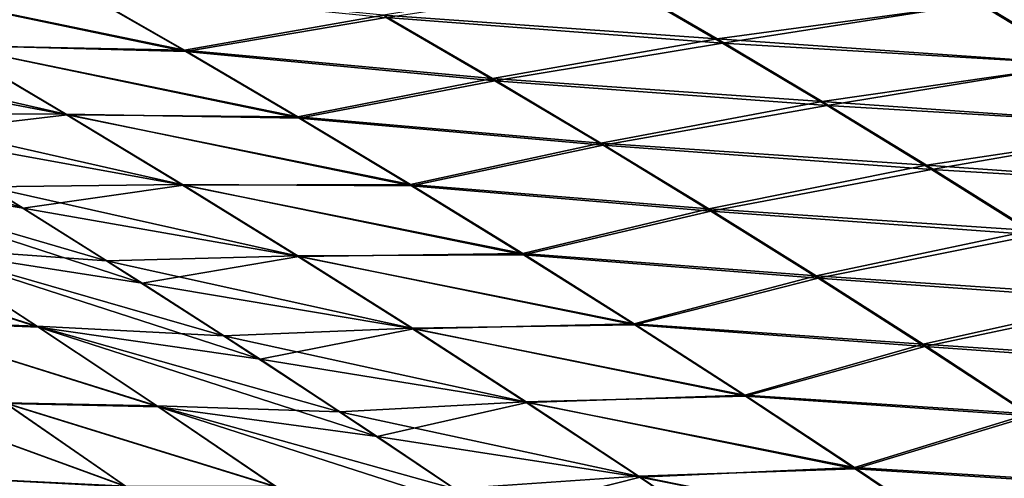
# Model space of a CAD drawing. Header units: metres. Extents: x -24 to 72, y -247 to 22.
# Tile 523 of 573: x 15.725 to 17.689, y 16.763 to 17.677. Entities that reach past the tile are written whole.
import ezdxf

# ---------------------------------------------------------------- set-up
doc = ezdxf.new("R2010")
doc.units = ezdxf.units.M
doc.layers.add('solid_509589_MEDIA_SW0001', color=7, linetype='CONTINUOUS')

msp = doc.modelspace()

# ---------------------------------------------------------------- linework, layer by layer
at = {"layer": 'solid_509589_MEDIA_SW0001'}
for points in [[(18.200626, 17.797436, 96.003975), (17.641727, 17.709845, 96.409584), (17.842617, 17.588226, 96.575516)], [(16.056292, 17.613445, 71.257118), (15.583175, 17.626381, 70.770416), (15.348666, 17.762215, 70.898552)], [(15.82943, 17.743908, 71.39418), (16.056292, 17.613445, 71.257118), (15.348666, 17.762215, 70.898552)], [(15.351272, 17.761667, 98.105179), (16.053394, 17.616467, 97.74234), (15.826111, 17.747015, 97.605072)], [(15.351272, 17.761667, 98.105179), (15.586061, 17.625715, 98.233536), (16.053394, 17.616467, 97.74234)], [(16.450499, 17.686377, 97.203056), (17.115707, 17.639097, 96.850243), (16.905836, 17.761137, 96.694801)], [(16.905836, 17.761137, 96.694801), (17.115707, 17.639097, 96.850243), (17.641727, 17.709845, 96.409584)], [(15.826111, 17.747015, 97.605072), (16.053394, 17.616467, 97.74234), (16.450499, 17.686377, 97.203056)], [(16.455944, 17.681604, 71.79335), (16.056292, 17.613445, 71.257118), (15.82943, 17.743908, 71.39418)], [(16.917336, 17.752535, 72.295547), (17.126585, 17.63051, 72.140312), (16.455944, 17.681604, 71.79335)], [(17.637114, 17.709927, 72.591446), (17.126585, 17.63051, 72.140312), (16.917336, 17.752535, 72.295547)], [(17.115707, 17.639097, 96.850243), (17.842617, 17.588226, 96.575516), (17.641727, 17.709845, 96.409584)], [(17.637114, 17.709927, 72.591446), (17.837622, 17.588448, 72.425713), (17.126585, 17.63051, 72.140312)], [(18.386839, 17.6782, 72.821617), (17.837622, 17.588448, 72.425713), (17.637114, 17.709927, 72.591446)], [(16.053394, 17.616467, 97.74234), (16.66766, 17.560091, 97.349144), (16.450499, 17.686377, 97.203056)], [(16.455944, 17.681604, 71.79335), (16.672606, 17.555414, 71.647469), (16.056292, 17.613445, 71.257118)], [(16.450499, 17.686377, 97.203056), (16.66766, 17.560091, 97.349144), (17.115707, 17.639097, 96.850243)], [(17.126585, 17.63051, 72.140312), (16.672606, 17.555414, 71.647469), (16.455944, 17.681604, 71.79335)], [(16.66766, 17.560091, 97.349144), (17.324995, 17.514353, 97.006943), (17.115707, 17.639097, 96.850243)], [(17.115707, 17.639097, 96.850243), (17.324995, 17.514353, 97.006943), (17.842617, 17.588226, 96.575516)], [(15.816214, 17.48847, 70.640671), (15.425508, 17.489265, 70.12352), (15.186702, 17.632938, 70.244698)], [(15.583175, 17.626381, 70.770416), (15.816214, 17.48847, 70.640671), (15.186702, 17.632938, 70.244698)], [(15.251719, 17.594887, 98.791481), (15.819433, 17.487621, 98.363472), (15.586061, 17.625715, 98.233536)], [(16.281979, 17.480705, 71.118568), (15.816214, 17.48847, 70.640671), (15.583175, 17.626381, 70.770416)], [(16.056292, 17.613445, 71.257118), (16.281979, 17.480705, 71.118568), (15.583175, 17.626381, 70.770416)], [(15.586061, 17.625715, 98.233536), (16.279535, 17.48357, 97.881096), (16.053394, 17.616467, 97.74234)], [(15.586061, 17.625715, 98.233536), (15.819433, 17.487621, 98.363472), (16.279535, 17.48357, 97.881096)], [(16.053394, 17.616467, 97.74234), (16.279535, 17.48357, 97.881096), (16.66766, 17.560091, 97.349144)], [(17.126585, 17.63051, 72.140312), (17.335268, 17.50585, 71.983879), (16.672606, 17.555414, 71.647469)], [(17.837622, 17.588448, 72.425713), (17.335268, 17.50585, 71.983879), (17.126585, 17.63051, 72.140312)], [(16.672606, 17.555414, 71.647469), (16.281979, 17.480705, 71.118568), (16.056292, 17.613445, 71.257118)], [(15.251719, 17.594887, 98.791481), (15.492751, 17.449087, 98.914421), (15.819433, 17.487621, 98.363472)], [(17.324995, 17.514353, 97.006943), (18.043135, 17.463749, 96.742447), (17.842617, 17.588226, 96.575516)], [(17.837622, 17.588448, 72.425713), (18.037834, 17.464136, 72.25898), (17.335268, 17.50585, 71.983879)], [(16.279535, 17.48357, 97.881096), (16.883942, 17.431297, 97.496552), (16.66766, 17.560091, 97.349144)], [(16.66766, 17.560091, 97.349144), (16.883942, 17.431297, 97.496552), (17.324995, 17.514353, 97.006943)], [(16.672606, 17.555414, 71.647469), (16.88839, 17.426764, 71.50029), (16.281979, 17.480705, 71.118568)], [(17.335268, 17.50585, 71.983879), (16.88839, 17.426764, 71.50029), (16.672606, 17.555414, 71.647469)], [(15.03036, 17.531134, 99.390457), (15.731956, 17.301342, 99.038857), (15.492751, 17.449087, 98.914421)], [(15.03036, 17.531134, 99.390457), (15.276559, 17.377302, 99.506622), (15.731956, 17.301342, 99.038857)], [(16.883942, 17.431297, 97.496552), (17.533623, 17.386911, 97.164764), (17.324995, 17.514353, 97.006943)], [(17.335268, 17.50585, 71.983879), (17.543343, 17.378515, 71.826317), (16.88839, 17.426764, 71.50029)], [(17.324995, 17.514353, 97.006943), (17.533623, 17.386911, 97.164764), (18.043135, 17.463749, 96.742447)], [(18.037834, 17.464136, 72.25898), (17.543343, 17.378515, 71.826317), (17.335268, 17.50585, 71.983879)], [(16.047762, 17.348436, 70.509415), (15.662554, 17.343691, 70.000755), (15.425508, 17.489265, 70.12352)], [(15.816214, 17.48847, 70.640671), (16.047762, 17.348436, 70.509415), (15.425508, 17.489265, 70.12352)], [(15.492751, 17.449087, 98.914421), (16.051311, 17.347389, 98.494858), (15.819433, 17.487621, 98.363472)], [(16.506462, 17.345638, 70.978622), (16.047762, 17.348436, 70.509415), (15.816214, 17.48847, 70.640671)], [(16.281979, 17.480705, 71.118568), (16.506462, 17.345638, 70.978622), (15.816214, 17.48847, 70.640671)], [(15.819433, 17.487621, 98.363472), (16.504459, 17.348326, 98.021225), (16.279535, 17.48357, 97.881096)], [(15.819433, 17.487621, 98.363472), (16.051311, 17.347389, 98.494858), (16.504459, 17.348326, 98.021225)], [(16.279535, 17.48357, 97.881096), (16.504459, 17.348326, 98.021225), (16.883942, 17.431297, 97.496552)], [(16.88839, 17.426764, 71.50029), (16.506462, 17.345638, 70.978622), (16.281979, 17.480705, 71.118568)], [(17.533623, 17.386911, 97.164764), (18.243185, 17.33643, 96.91024), (18.043135, 17.463749, 96.742447)], [(18.037834, 17.464136, 72.25898), (18.23768, 17.336977, 72.09137), (17.543343, 17.378515, 71.826317)], [(15.492751, 17.449087, 98.914421), (15.731956, 17.301342, 99.038857), (16.051311, 17.347389, 98.494858)], [(16.504459, 17.348326, 98.021225), (17.099253, 17.300005, 97.645126), (16.883942, 17.431297, 97.496552)], [(16.88839, 17.426764, 71.50029), (17.103254, 17.295626, 71.351898), (16.506462, 17.345638, 70.978622)], [(16.883942, 17.431297, 97.496552), (17.099253, 17.300005, 97.645126), (17.533623, 17.386911, 97.164764)], [(17.543343, 17.378515, 71.826317), (17.103254, 17.295626, 71.351898), (16.88839, 17.426764, 71.50029)], [(17.099253, 17.300005, 97.645126), (17.741488, 17.25679, 97.323555), (17.533623, 17.386911, 97.164764)], [(17.533623, 17.386911, 97.164764), (17.741488, 17.25679, 97.323555), (18.243185, 17.33643, 96.91024)], [(15.897796, 17.196198, 69.876534), (15.517106, 17.223366, 69.381378), (15.273346, 17.378727, 69.499115)], [(15.662554, 17.343691, 70.000755), (15.897796, 17.196198, 69.876534), (15.273346, 17.378727, 69.499115)], [(15.276559, 17.377302, 99.506622), (15.96924, 17.151655, 99.164673), (15.731956, 17.301342, 99.038857)], [(15.276559, 17.377302, 99.506622), (15.520585, 17.221745, 99.624283), (15.96924, 17.151655, 99.164673)], [(17.543343, 17.378515, 71.826317), (17.750744, 17.248497, 71.667755), (17.103254, 17.295626, 71.351898)], [(18.23768, 17.336977, 72.09137), (17.750744, 17.248497, 71.667755), (17.543343, 17.378515, 71.826317)], [(16.047762, 17.348436, 70.509415), (16.277779, 17.206263, 70.376762), (15.662554, 17.343691, 70.000755)], [(16.277779, 17.206263, 70.376762), (15.897796, 17.196198, 69.876534), (15.662554, 17.343691, 70.000755)], [(15.731956, 17.301342, 99.038857), (16.281607, 17.205025, 98.627563), (16.051311, 17.347389, 98.494858)], [(16.729694, 17.208229, 70.837379), (16.277779, 17.206263, 70.376762), (16.047762, 17.348436, 70.509415)], [(16.506462, 17.345638, 70.978622), (16.729694, 17.208229, 70.837379), (16.047762, 17.348436, 70.509415)], [(16.051311, 17.347389, 98.494858), (16.728077, 17.210745, 98.162575), (16.504459, 17.348326, 98.021225)], [(16.051311, 17.347389, 98.494858), (16.281607, 17.205025, 98.627563), (16.728077, 17.210745, 98.162575)], [(16.504459, 17.348326, 98.021225), (16.728077, 17.210745, 98.162575), (17.099253, 17.300005, 97.645126)], [(17.103254, 17.295626, 71.351898), (16.729694, 17.208229, 70.837379), (16.506462, 17.345638, 70.978622)], [(15.731956, 17.301342, 99.038857), (15.96924, 17.151655, 99.164673), (16.281607, 17.205025, 98.627563)], [(16.728077, 17.210745, 98.162575), (17.313499, 17.166229, 97.794739), (17.099253, 17.300005, 97.645126)], [(17.103254, 17.295626, 71.351898), (17.317141, 17.161991, 71.202423), (16.729694, 17.208229, 70.837379)], [(17.099253, 17.300005, 97.645126), (17.313499, 17.166229, 97.794739), (17.741488, 17.25679, 97.323555)], [(17.750744, 17.248497, 71.667755), (17.317141, 17.161991, 71.202423), (17.103254, 17.295626, 71.351898)], [(17.313499, 17.166229, 97.794739), (17.948492, 17.124001, 97.483177), (17.741488, 17.25679, 97.323555)], [(17.750744, 17.248497, 71.667755), (17.957396, 17.115801, 71.508331), (17.317141, 17.161991, 71.202423)], [(15.758704, 17.066254, 69.262169), (15.452964, 17.077709, 68.746284), (15.208063, 17.240694, 68.857674)], [(15.517106, 17.223366, 69.381378), (15.758704, 17.066254, 69.262169), (15.208063, 17.240694, 68.857674)], [(15.209978, 17.239849, 100.147881), (15.762347, 17.064465, 99.743332), (15.520585, 17.221745, 99.624283)], [(15.209978, 17.239849, 100.147881), (15.455054, 17.076702, 100.259026), (15.762347, 17.064465, 99.743332)], [(16.131184, 17.046782, 69.750961), (15.758704, 17.066254, 69.262169), (15.517106, 17.223366, 69.381378)], [(15.897796, 17.196198, 69.876534), (16.131184, 17.046782, 69.750961), (15.517106, 17.223366, 69.381378)], [(15.520585, 17.221745, 99.624283), (16.204506, 17.000031, 99.29174), (15.96924, 17.151655, 99.164673)], [(15.520585, 17.221745, 99.624283), (15.762347, 17.064465, 99.743332), (16.204506, 17.000031, 99.29174)], [(16.277779, 17.206263, 70.376762), (16.506207, 17.061943, 70.242836), (15.897796, 17.196198, 69.876534)], [(15.96924, 17.151655, 99.164673), (16.510221, 17.060535, 98.761467), (16.281607, 17.205025, 98.627563)], [(16.729694, 17.208229, 70.837379), (16.951612, 17.068478, 70.694984), (16.277779, 17.206263, 70.376762)], [(16.951612, 17.068478, 70.694984), (16.506207, 17.061943, 70.242836), (16.277779, 17.206263, 70.376762)], [(16.281607, 17.205025, 98.627563), (16.950285, 17.070837, 98.305031), (16.728077, 17.210745, 98.162575)], [(16.281607, 17.205025, 98.627563), (16.510221, 17.060535, 98.761467), (16.950285, 17.070837, 98.305031)], [(16.728077, 17.210745, 98.162575), (16.950285, 17.070837, 98.305031), (17.313499, 17.166229, 97.794739)], [(17.317141, 17.161991, 71.202423), (16.951612, 17.068478, 70.694984), (16.729694, 17.208229, 70.837379)], [(16.506207, 17.061943, 70.242836), (16.131184, 17.046782, 69.750961), (15.897796, 17.196198, 69.876534)], [(16.950285, 17.070837, 98.305031), (17.526579, 17.02998, 97.945251), (17.313499, 17.166229, 97.794739)], [(17.313499, 17.166229, 97.794739), (17.526579, 17.02998, 97.945251), (17.948492, 17.124001, 97.483177)], [(15.96924, 17.151655, 99.164673), (16.204506, 17.000031, 99.29174), (16.510221, 17.060535, 98.761467)], [(17.317141, 17.161991, 71.202423), (17.529976, 17.025867, 71.052002), (16.951612, 17.068478, 70.694984)], [(17.957396, 17.115801, 71.508331), (17.529976, 17.025867, 71.052002), (17.317141, 17.161991, 71.202423)], [(17.526579, 17.02998, 97.945251), (18.154533, 16.98856, 97.643478), (17.948492, 17.124001, 97.483177)], [(17.957396, 17.115801, 71.508331), (18.163219, 16.980433, 71.348175), (17.529976, 17.025867, 71.052002)], [(15.998095, 16.907368, 69.141609), (15.695448, 16.913174, 68.633476), (15.452964, 17.077709, 68.746284)], [(15.758704, 17.066254, 69.262169), (15.998095, 16.907368, 69.141609), (15.452964, 17.077709, 68.746284)], [(15.455054, 17.076702, 100.259026), (16.001802, 16.905455, 99.86364), (15.762347, 17.064465, 99.743332)], [(15.455054, 17.076702, 100.259026), (15.697618, 16.912062, 100.37149), (16.001802, 16.905455, 99.86364)], [(16.362661, 16.895428, 69.624168), (15.998095, 16.907368, 69.141609), (15.758704, 17.066254, 69.262169)], [(16.131184, 17.046782, 69.750961), (16.362661, 16.895428, 69.624168), (15.758704, 17.066254, 69.262169)], [(16.951612, 17.068478, 70.694984), (17.172152, 16.92638, 70.551552), (16.506207, 17.061943, 70.242836)], [(16.510221, 17.060535, 98.761467), (17.170988, 16.928612, 98.448441), (16.950285, 17.070837, 98.305031)], [(16.950285, 17.070837, 98.305031), (17.170988, 16.928612, 98.448441), (17.526579, 17.02998, 97.945251)], [(17.529976, 17.025867, 71.052002), (17.172152, 16.92638, 70.551552), (16.951612, 17.068478, 70.694984)], [(15.762347, 17.064465, 99.743332), (16.437706, 16.846468, 99.419945), (16.204506, 17.000031, 99.29174)], [(15.762347, 17.064465, 99.743332), (16.001802, 16.905455, 99.86364), (16.437706, 16.846468, 99.419945)], [(16.506207, 17.061943, 70.242836), (16.732983, 16.915474, 70.107765), (16.131184, 17.046782, 69.750961)], [(16.732983, 16.915474, 70.107765), (16.362661, 16.895428, 69.624168), (16.131184, 17.046782, 69.750961)], [(16.204506, 17.000031, 99.29174), (16.737064, 16.913929, 98.896446), (16.510221, 17.060535, 98.761467)], [(17.172152, 16.92638, 70.551552), (16.732983, 16.915474, 70.107765), (16.506207, 17.061943, 70.242836)], [(16.510221, 17.060535, 98.761467), (16.737064, 16.913929, 98.896446), (17.170988, 16.928612, 98.448441)], [(17.170988, 16.928612, 98.448441), (17.738409, 16.891272, 98.096535), (17.526579, 17.02998, 97.945251)], [(17.526579, 17.02998, 97.945251), (17.738409, 16.891272, 98.096535), (18.154533, 16.98856, 97.643478)], [(17.529976, 17.025867, 71.052002), (17.741688, 16.887255, 70.900749), (17.172152, 16.92638, 70.551552)], [(18.163219, 16.980433, 71.348175), (17.741688, 16.887255, 70.900749), (17.529976, 17.025867, 71.052002)], [(16.204506, 17.000031, 99.29174), (16.437706, 16.846468, 99.419945), (16.737064, 16.913929, 98.896446)], [(15.935526, 16.747038, 68.519363), (15.666095, 16.760439, 68.01226), (15.420285, 16.934752, 68.120621)], [(15.695448, 16.913174, 68.633476), (15.935526, 16.747038, 68.519363), (15.420285, 16.934752, 68.120621)], [(15.421902, 16.933844, 100.88446), (15.937648, 16.74592, 100.485138), (15.697618, 16.912062, 100.37149)], [(15.421902, 16.933844, 100.88446), (15.667626, 16.759577, 100.992241), (15.937648, 16.74592, 100.485138)], [(16.737064, 16.913929, 98.896446), (17.390133, 16.784077, 98.592697), (17.170988, 16.928612, 98.448441)], [(17.170988, 16.928612, 98.448441), (17.390133, 16.784077, 98.592697), (17.738409, 16.891272, 98.096535)], [(16.23527, 16.746672, 69.019806), (15.935526, 16.747038, 68.519363), (15.695448, 16.913174, 68.633476)], [(15.998095, 16.907368, 69.141609), (16.23527, 16.746672, 69.019806), (15.695448, 16.913174, 68.633476)], [(15.697618, 16.912062, 100.37149), (16.238924, 16.744713, 99.985092), (16.001802, 16.905455, 99.86364)], [(15.697618, 16.912062, 100.37149), (15.937648, 16.74592, 100.485138), (16.238924, 16.744713, 99.985092)], [(16.732983, 16.915474, 70.107765), (16.958059, 16.766838, 69.971657), (16.362661, 16.895428, 69.624168)], [(16.437706, 16.846468, 99.419945), (16.962097, 16.765205, 99.032372), (16.737064, 16.913929, 98.896446)], [(17.172152, 16.92638, 70.551552), (17.391249, 16.781929, 70.407219), (16.732983, 16.915474, 70.107765)], [(17.391249, 16.781929, 70.407219), (16.958059, 16.766838, 69.971657), (16.732983, 16.915474, 70.107765)], [(16.737064, 16.913929, 98.896446), (16.962097, 16.765205, 99.032372), (17.390133, 16.784077, 98.592697)], [(17.741688, 16.887255, 70.900749), (17.391249, 16.781929, 70.407219), (17.172152, 16.92638, 70.551552)], [(16.592203, 16.742109, 69.496254), (16.23527, 16.746672, 69.019806), (15.998095, 16.907368, 69.141609)], [(16.362661, 16.895428, 69.624168), (16.592203, 16.742109, 69.496254), (15.998095, 16.907368, 69.141609)], [(16.001802, 16.905455, 99.86364), (16.668808, 16.690968, 99.549156), (16.437706, 16.846468, 99.419945)], [(16.001802, 16.905455, 99.86364), (16.238924, 16.744713, 99.985092), (16.668808, 16.690968, 99.549156)], [(16.958059, 16.766838, 69.971657), (16.592203, 16.742109, 69.496254), (16.362661, 16.895428, 69.624168)], [(17.390133, 16.784077, 98.592697), (17.94894, 16.750113, 98.248444), (17.738409, 16.891272, 98.096535)], [(17.741688, 16.887255, 70.900749), (17.952219, 16.74614, 70.748787), (17.391249, 16.781929, 70.407219)], [(15.909274, 16.584639, 67.902603), (15.564844, 16.683872, 67.442802), (15.317549, 16.86598, 67.545578)], [(15.666095, 16.760439, 68.01226), (15.909274, 16.584639, 67.902603), (15.317549, 16.86598, 67.545578)], [(15.318998, 16.865059, 101.459312), (15.910537, 16.583981, 101.101181), (15.667626, 16.759577, 100.992241)], [(15.318998, 16.865059, 101.459312), (15.566039, 16.683153, 101.561325), (15.910537, 16.583981, 101.101181)], [(16.437706, 16.846468, 99.419945), (16.668808, 16.690968, 99.549156), (16.962097, 16.765205, 99.032372)], [(15.80934, 16.50045, 67.338753), (15.458044, 16.638672, 66.891449), (15.209115, 16.828821, 66.988998)], [(15.564844, 16.683872, 67.442802), (15.80934, 16.50045, 67.338753), (15.209115, 16.828821, 66.988998)], [(15.210258, 16.828051, 102.015533), (15.81013, 16.500065, 101.664528), (15.566039, 16.683153, 101.561325)], [(15.210258, 16.828051, 102.015533), (15.45882, 16.63821, 102.112221), (15.81013, 16.500065, 101.664528)], [(17.391249, 16.781929, 70.407219), (17.608873, 16.635098, 70.26207), (16.958059, 16.766838, 69.971657)], [(16.962097, 16.765205, 99.032372), (17.607677, 16.637239, 98.737656), (17.390133, 16.784077, 98.592697)], [(17.390133, 16.784077, 98.592697), (17.607677, 16.637239, 98.737656), (17.94894, 16.750113, 98.248444)], [(17.952219, 16.74614, 70.748787), (17.608873, 16.635098, 70.26207), (17.391249, 16.781929, 70.407219)], [(16.958059, 16.766838, 69.971657), (17.181416, 16.616003, 69.834618), (16.592203, 16.742109, 69.496254)], [(16.668808, 16.690968, 99.549156), (17.18528, 16.614372, 99.169121), (16.962097, 16.765205, 99.032372)], [(17.608873, 16.635098, 70.26207), (17.181416, 16.616003, 69.834618), (16.958059, 16.766838, 69.971657)], [(16.962097, 16.765205, 99.032372), (17.18528, 16.614372, 99.169121), (17.607677, 16.637239, 98.737656)]]:
    msp.add_3dface(points, dxfattribs=at)

doc.saveas('drawing.dxf')
